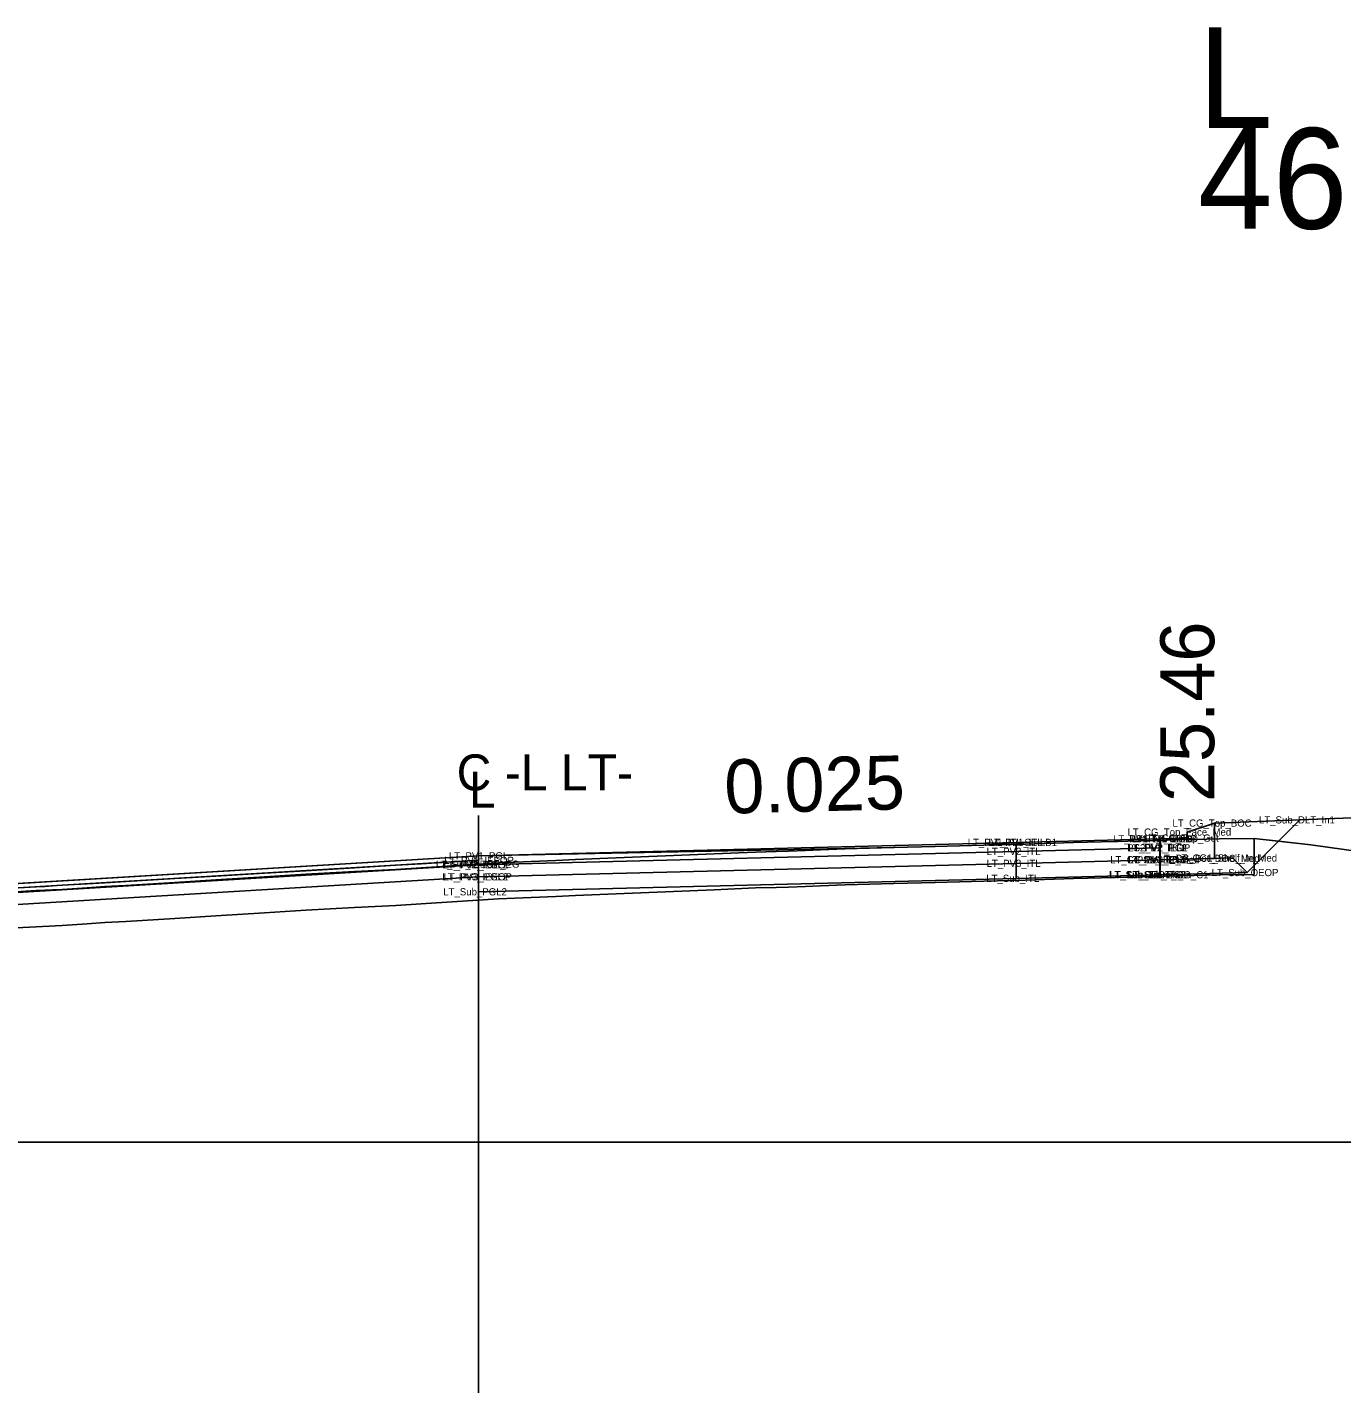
# Model space of a CAD drawing. Extents: x 2177029 to 2201446, y 59897 to 78390.
# Drawn here: x 2200200.19 to 2200236.73, y 66900.35 to 66938.3 of the extents above; entities that cross this region are included whole.
import ezdxf

# ---------------------------------------------------------------- set-up
doc = ezdxf.new("R2010")
doc.units = 0
for name, color, linetype in [('Exist CMT Pavement', 7, 'Continuous'), ('Exist Cross Section Cell', 7, 'Continuous'), ('Exist PHM Roadway Shape', 7, 'Continuous'), ('Exist XS Ground Line', 7, 'Continuous'), ('Old_Level_11', 7, 'Continuous'), ('Prop CMT Conc Surface', 7, 'Continuous'), ('Prop CMT Concrete Structures', 7, 'Continuous'), ('Prop CMT Guardrail Graphics', 7, 'Continuous'), ('Prop CMT Pvmt Course 1 CG', 7, 'Continuous'), ('Prop CMT Pvmt Course 2', 7, 'Continuous'), ('Prop CMT Pvmt Course 2 CG', 7, 'Continuous'), ('Prop CMT Pvmt Course 3', 7, 'Continuous'), ('Prop CMT Pvmt Course 4', 7, 'Continuous'), ('Prop CMT Pvmt Surface', 7, 'Continuous'), ('Prop CMT Pvmt Wedge Surface 1', 7, 'Continuous'), ('Prop CMT Slope Grass', 7, 'Continuous'), ('Prop CMT Subgrade Earthwork', 7, 'Continuous'), ('Prop CMT Top Wall Envelope', 7, 'Continuous'), ('Prop Hatching', 7, 'Continuous'), ('Prop Horizontal Alignment', 7, 'Continuous'), ('Prop Retaining Wall', 7, 'Continuous'), ('Prop Terminator CELL', 7, 'Continuous'), ('Prop XS Side Slope Text', 7, 'Continuous'), ('Scratch_Level_0', 7, 'Continuous'), ('Scratch_Level_9', 7, 'Continuous')]:
    doc.layers.add(name, color=color, linetype=linetype)

msp = doc.modelspace()

# ---------------------------------------------------------------- linework, layer by layer
at = {"layer": 'Exist CMT Pavement'}
msp.add_line((2200212.731, 66900.349), (2200212.731, 66916.395), dxfattribs=at)
at = {"layer": 'Exist Cross Section Cell'}
msp.add_line((2200042.732, 66907.31), (2200242.732, 66907.31), dxfattribs=at)
at = {"layer": 'Exist XS Ground Line'}
msp.add_lwpolyline([(2200199.289, 66914.238), (2200201.158, 66914.336), (2200201.852, 66914.385), (2200202.346, 66914.415), (2200202.931, 66914.449), (2200204.288, 66914.532), (2200205.431, 66914.603), (2200206.787, 66914.689), (2200207.931, 66914.764), (2200209.287, 66914.833), (2200210.431, 66914.893), (2200211.142, 66914.939), (2200213.286, 66915.077), (2200214.888, 66915.145), (2200215.431, 66915.17), (2200216.784, 66915.227), (2200217.931, 66915.274), (2200219.284, 66915.33), (2200220.431, 66915.378), (2200221.005, 66915.391), (2200221.354, 66915.401), (2200221.826, 66915.423), (2200222.244, 66915.442), (2200222.931, 66915.467), (2200224.282, 66915.503), (2200225.431, 66915.533), (2200226.781, 66915.569), (2200227.931, 66915.599), (2200229.279, 66915.638), (2200230.431, 66915.668), (2200231.837, 66915.707), (2200232.627, 66915.727), (2200233.333, 66915.747), (2200234.295, 66915.754), (2200235.874, 66915.575), (2200238.989, 66915.138)], dxfattribs=at)
at = {"layer": 'Prop CMT Conc Surface'}
for points in [[(2200212.732, 66915.147), (2200184.346, 66913.444)], [(2200212.732, 66915.272), (2200212.732, 66915.022), (2200212.732, 66915.022), (2200212.732, 66915.147)]]:
    msp.add_lwpolyline(points, dxfattribs=at)
at = {"layer": 'Prop CMT Concrete Structures'}
for p, q in [((2200231.68, 66915.746), (2200231.688, 66915.746)), ((2200231.688, 66915.746), (2200231.689, 66915.746)), ((2200212.732, 66915.272), (2200227.681, 66915.646)), ((2200227.681, 66915.646), (2200227.68, 66915.646)), ((2200212.732, 66915.272), (2200176.732, 66913.112))]:
    msp.add_line(p, q, dxfattribs=at)
at = {"layer": 'Prop CMT Guardrail Graphics'}
for points in [[(2200212.732, 66915.272), (2200212.732, 66914.689)], [(2200212.732, 66914.689), (2200176.732, 66912.529)]]:
    msp.add_lwpolyline(points, dxfattribs=at)
at = {"layer": 'Prop CMT Pvmt Course 1 CG'}
for points in [[(2200231.68, 66915.163), (2200227.68, 66915.063)], [(2200227.68, 66915.063), (2200227.68, 66914.646)], [(2200231.68, 66914.746), (2200231.68, 66915.163)], [(2200227.68, 66914.646), (2200231.68, 66914.746)]]:
    msp.add_lwpolyline(points, dxfattribs=at)
at = {"layer": 'Prop CMT Pvmt Course 2'}
for points in [[(2200212.732, 66914.689), (2200227.68, 66915.063)], [(2200227.68, 66915.063), (2200227.68, 66914.646)], [(2200231.68, 66915.163), (2200231.689, 66915.163)], [(2200231.68, 66914.746), (2200231.68, 66915.163)], [(2200231.689, 66915.163), (2200231.689, 66914.746)], [(2200212.732, 66914.272), (2200212.732, 66914.689)], [(2200227.68, 66914.646), (2200212.732, 66914.272)], [(2200231.689, 66914.746), (2200231.68, 66914.746)]]:
    msp.add_lwpolyline(points, dxfattribs=at)
at = {"layer": 'Prop CMT Pvmt Course 2 CG'}
for points in [[(2200231.68, 66915.746), (2200231.689, 66915.746)], [(2200231.68, 66915.496), (2200231.68, 66915.746)], [(2200231.689, 66915.746), (2200231.689, 66915.496)], [(2200212.732, 66915.272), (2200227.68, 66915.646)], [(2200227.68, 66915.396), (2200212.732, 66915.022)], [(2200227.68, 66915.646), (2200227.68, 66915.396)], [(2200231.689, 66915.496), (2200231.68, 66915.496)], [(2200212.732, 66915.272), (2200176.732, 66913.112)], [(2200184.346, 66913.444), (2200212.732, 66915.147)], [(2200212.732, 66915.022), (2200212.732, 66915.272)], [(2200212.732, 66915.022), (2200212.732, 66915.272)], [(2200212.732, 66915.147), (2200212.732, 66915.022), (2200212.732, 66915.022)]]:
    msp.add_lwpolyline(points, dxfattribs=at)
at = {"layer": 'Prop CMT Pvmt Course 3'}
msp.add_line((2200212.732, 66915.041), (2200212.732, 66914.272), dxfattribs=at)
for points in [[(2200235.571, 66916.272), (2200234.105, 66914.807)], [(2200212.732, 66914.272), (2200227.68, 66914.646)], [(2200227.68, 66914.646), (2200231.68, 66914.746)], [(2200231.68, 66914.746), (2200231.689, 66914.746)], [(2200231.689, 66914.746), (2200234.105, 66914.807)], [(2200231.689, 66914.746), (2200231.689, 66914.746)]]:
    msp.add_lwpolyline(points, dxfattribs=at)
at = {"layer": 'Prop CMT Pvmt Course 4'}
msp.add_lwpolyline([(2200227.68, 66915.646), (2200231.68, 66915.746)], dxfattribs=at)
at = {"layer": 'Prop CMT Pvmt Surface'}
for points in [[(2200199.289, 66914.341), (2200200.431, 66914.409), (2200200.679, 66914.424), (2200200.887, 66914.437), (2200201.158, 66914.453), (2200201.852, 66914.495), (2200202.346, 66914.524), (2200202.931, 66914.559), (2200204.288, 66914.641), (2200205.431, 66914.709), (2200206.787, 66914.791), (2200207.931, 66914.859), (2200209.287, 66914.941), (2200210.431, 66915.009), (2200211.142, 66915.052), (2200212.732, 66915.147)], [(2200212.732, 66915.041), (2200211.142, 66914.939), (2200210.431, 66914.893), (2200209.287, 66914.833), (2200207.931, 66914.764), (2200206.787, 66914.689), (2200205.431, 66914.603), (2200204.288, 66914.532), (2200202.931, 66914.449), (2200202.346, 66914.415), (2200201.852, 66914.385), (2200201.158, 66914.336), (2200200.887, 66914.327), (2200200.679, 66914.32), (2200200.431, 66914.309), (2200199.289, 66914.238)], [(2200212.732, 66915.147), (2200212.732, 66915.041)]]:
    msp.add_lwpolyline(points, dxfattribs=at)
at = {"layer": 'Prop CMT Pvmt Wedge Surface 1'}
for p, q in [((2200234.295, 66915.754), (2200234.295, 66914.754)), ((2200225.431, 66914.533), (2200226.781, 66914.569)), ((2200226.781, 66914.569), (2200227.931, 66914.599)), ((2200227.931, 66914.599), (2200229.279, 66914.638)), ((2200229.279, 66914.638), (2200230.431, 66914.668)), ((2200230.431, 66914.668), (2200231.837, 66914.707)), ((2200231.837, 66914.707), (2200232.627, 66914.727)), ((2200232.627, 66914.727), (2200233.333, 66914.747)), ((2200233.333, 66914.747), (2200234.295, 66914.754)), ((2200215.431, 66914.17), (2200216.784, 66914.227)), ((2200216.784, 66914.227), (2200217.931, 66914.274)), ((2200217.931, 66914.274), (2200219.284, 66914.33)), ((2200219.284, 66914.33), (2200220.431, 66914.378)), ((2200220.431, 66914.378), (2200221.005, 66914.391)), ((2200221.005, 66914.391), (2200221.354, 66914.401)), ((2200221.354, 66914.401), (2200221.826, 66914.423)), ((2200221.826, 66914.423), (2200222.244, 66914.442)), ((2200222.244, 66914.442), (2200222.931, 66914.467)), ((2200222.931, 66914.467), (2200224.282, 66914.503)), ((2200224.282, 66914.503), (2200225.431, 66914.533)), ((2200207.931, 66913.764), (2200209.287, 66913.833)), ((2200209.287, 66913.833), (2200210.431, 66913.893)), ((2200210.431, 66913.893), (2200211.142, 66913.939)), ((2200211.142, 66913.939), (2200213.286, 66914.077)), ((2200213.286, 66914.077), (2200214.888, 66914.145)), ((2200214.888, 66914.145), (2200215.431, 66914.17)), ((2200201.852, 66913.385), (2200202.346, 66913.415)), ((2200202.346, 66913.415), (2200202.931, 66913.449)), ((2200202.931, 66913.449), (2200204.288, 66913.532)), ((2200204.288, 66913.532), (2200205.431, 66913.603)), ((2200205.431, 66913.603), (2200206.787, 66913.689)), ((2200206.787, 66913.689), (2200207.931, 66913.764)), ((2200199.289, 66913.238), (2200201.158, 66913.336)), ((2200201.158, 66913.336), (2200201.852, 66913.385))]:
    msp.add_line(p, q, dxfattribs=at)
at = {"layer": 'Prop CMT Slope Grass'}
for points in [[(2200212.732, 66915.022), (2200227.68, 66915.396)], [(2200227.68, 66915.396), (2200227.68, 66915.063)], [(2200231.68, 66915.163), (2200231.68, 66915.496)], [(2200231.68, 66915.496), (2200231.689, 66915.496)], [(2200231.689, 66915.496), (2200231.689, 66915.163)], [(2200227.68, 66915.063), (2200212.732, 66914.689)], [(2200212.732, 66914.689), (2200212.732, 66915.022)], [(2200231.689, 66915.163), (2200231.68, 66915.163)]]:
    msp.add_lwpolyline(points, dxfattribs=at)
at = {"layer": 'Prop CMT Subgrade Earthwork'}
for points in [[(2200212.732, 66915.022), (2200176.732, 66912.862)], [(2200212.732, 66915.272), (2200212.732, 66915.022)]]:
    msp.add_lwpolyline(points, dxfattribs=at)
at = {"layer": 'Prop Hatching'}
msp.add_lwpolyline([(2200233.2, 66916.182), (2200238.206, 66916.372)], dxfattribs=at)
at = {"layer": 'Prop Horizontal Alignment'}
for points in [[(2200231.689, 66915.163), (2200233.699, 66915.213), (2200234.105, 66914.807)], [(2200231.689, 66914.746), (2200231.689, 66915.163)], [(2200234.105, 66914.807), (2200231.689, 66914.746)]]:
    msp.add_lwpolyline(points, dxfattribs=at)
at = {"layer": 'Prop Retaining Wall'}
msp.add_lwpolyline([(2200231.689, 66915.746), (2200232.439, 66915.765), (2200232.44, 66915.932), (2200233.2, 66916.182)], dxfattribs=at)
at = {"layer": 'Prop Terminator CELL'}
for points in [[(2200231.689, 66915.746), (2200232.439, 66915.765), (2200232.44, 66915.932), (2200233.2, 66916.182)], [(2200233.2, 66916.182), (2200233.2, 66915.201)], [(2200231.689, 66915.163), (2200231.689, 66915.746)], [(2200233.2, 66915.201), (2200231.689, 66915.163)]]:
    msp.add_lwpolyline(points, dxfattribs=at)
at = {"layer": 'Prop XS Side Slope Text'}
for points in [[(2200234.975, 66915.677), (2200235.874, 66915.575), (2200238.989, 66915.138), (2200241.674, 66914.241), (2200240.008, 66915.906), (2200238.206, 66916.372), (2200235.571, 66916.272)], [(2200232.439, 66915.765), (2200232.627, 66915.727), (2200233.333, 66915.747), (2200234.295, 66915.754), (2200234.975, 66915.677), (2200234.105, 66914.807), (2200231.689, 66914.746), (2200227.68, 66914.646), (2200212.732, 66914.272), (2200212.732, 66915.041), (2200213.286, 66915.077), (2200214.888, 66915.145), (2200215.431, 66915.17), (2200216.784, 66915.227), (2200217.931, 66915.274), (2200219.284, 66915.33), (2200220.431, 66915.378), (2200221.005, 66915.391), (2200221.354, 66915.401), (2200221.826, 66915.423), (2200222.244, 66915.442), (2200222.931, 66915.467), (2200224.282, 66915.503), (2200225.431, 66915.533), (2200226.781, 66915.569), (2200227.68, 66915.646), (2200227.931, 66915.599), (2200229.279, 66915.638), (2200230.431, 66915.668), (2200231.837, 66915.707)]]:
    msp.add_lwpolyline(points, close=True, dxfattribs=at)
msp.add_lwpolyline([(2200199.289, 66914.238), (2200201.158, 66914.336), (2200201.852, 66914.385), (2200202.346, 66914.415), (2200202.931, 66914.449), (2200204.288, 66914.532), (2200205.431, 66914.603), (2200206.787, 66914.689), (2200207.931, 66914.764), (2200209.287, 66914.833), (2200210.431, 66914.893), (2200211.142, 66914.939), (2200212.732, 66915.041), (2200213.286, 66915.077), (2200214.888, 66915.145), (2200215.431, 66915.17), (2200216.784, 66915.227), (2200217.931, 66915.274), (2200219.284, 66915.33), (2200220.431, 66915.378), (2200221.005, 66915.391), (2200221.354, 66915.401), (2200221.826, 66915.423), (2200222.244, 66915.442), (2200222.931, 66915.467), (2200224.282, 66915.503), (2200212.732, 66915.272), (2200176.722, 66913.112)], dxfattribs=at)
at = {"layer": 'Scratch_Level_0'}
for points in [[(2200227.68, 66915.396), (2200231.68, 66915.496)], [(2200227.68, 66915.063), (2200227.68, 66915.396)], [(2200231.68, 66915.496), (2200231.68, 66915.163)], [(2200231.68, 66915.163), (2200227.68, 66915.063)]]:
    msp.add_lwpolyline(points, dxfattribs=at)
at = {"layer": 'Scratch_Level_9'}
for points in [[(2200227.68, 66915.646), (2200231.68, 66915.746)], [(2200231.68, 66915.746), (2200231.68, 66915.496)], [(2200227.68, 66915.396), (2200227.68, 66915.646)], [(2200231.68, 66915.496), (2200227.68, 66915.396)]]:
    msp.add_lwpolyline(points, dxfattribs=at)

# ---------------------------------------------------------------- texts
at = {"layer": 'Exist CMT Pavement'}
for s, p in [('C -L LT-', (2200212.126, 66917.091)), ('L', (2200212.469, 66916.61))]:
    msp.add_text(s, height=1, dxfattribs=at).set_placement(p)
at = {"layer": 'Exist Cross Section Cell'}
for s, p in [('L', (2200232.732, 66935.502)), ('46+00.00 / 1', (2200232.732, 66932.702))]:
    msp.add_text(s, height=2.8, dxfattribs=at).set_placement(p)
at = {"layer": 'Exist PHM Roadway Shape'}
for s, p in [('LT_CG_Top_BOC', (2200232.028, 66916.082)), ('LT_Sub_DLT_In1', (2200234.432, 66916.172)), ('LT_PV1_ITL SE LB1', (2200226.336, 66915.546)), ('LT_PV1_ITL', (2200226.916, 66915.546)), ('LT_PV1_ITL SE LB', (2200230.376, 66915.646)), ('LT_CG_Top_Face_Med', (2200230.777, 66915.832)), ('PS1_LT_IEOP', (2200230.824, 66915.646)), ('LT_PV1_ITL1', (2200230.892, 66915.646)), ('LT_CG_Top_Gut', (2200231.263, 66915.665)), ('LT_PV1_PGL', (2200211.91, 66915.172)), ('LT_PV2_ITL', (2200226.859, 66915.296)), ('PS2_LT_IEOP', (2200230.768, 66915.396)), ('LT_PV2_ITL2', (2200230.779, 66915.396)), ('LT_PV2_PGL', (2200230.801, 66915.396)), ('LT_CG_Bot_BOC_Med', (2200231.642, 66915.101)), ('LT_CG1_Shelf_In_Med', (2200232.127, 66915.113)), ('LT_PV_IEEOP_EG', (2200211.551, 66914.941)), ('LT_PV2_IEEOP', (2200211.728, 66914.922)), ('LT_PV2_PGL2', (2200211.764, 66914.922)), ('LT_PV1_IEEOP', (2200211.784, 66915.047)), ('LT_PV3_ITL', (2200226.859, 66914.963)), ('LT_CG_Bot_IE_Med', (2200230.295, 66915.063)), ('LT_PV3_ITL2', (2200230.779, 66915.063)), ('LT_PV3_PGL', (2200230.801, 66915.063)), ('PS3_IEOP', (2200231.037, 66915.063)), ('LT_PV3_IEEOP', (2200211.728, 66914.589)), ('LT_PV3_PGL2', (2200211.764, 66914.589)), ('LT_Sub_ITL', (2200226.85, 66914.546)), ('LT_Sub_Trench_In', (2200230.262, 66914.646)), ('LT_Sub_IEOT_CG_C1', (2200230.281, 66914.646)), ('LT_Sub_ITL2', (2200230.769, 66914.646)), ('LT_Sub_PGL', (2200230.791, 66914.646)), ('LT_Sub_OEOP', (2200233.116, 66914.707)), ('LT_Sub_PGL2', (2200211.754, 66914.172))]:
    msp.add_text(s, height=0.2, dxfattribs=at).set_placement(p)
at = {"layer": 'Old_Level_11'}
msp.add_text('0.025', height=1.5, rotation=1.4323, dxfattribs=at).set_placement((2200219.585, 66916.444))
at = {"layer": 'Prop CMT Top Wall Envelope'}
msp.add_text('25.46', height=1.5, rotation=90, dxfattribs=at).set_placement((2200233.189, 66916.765))

doc.saveas('drawing.dxf')
